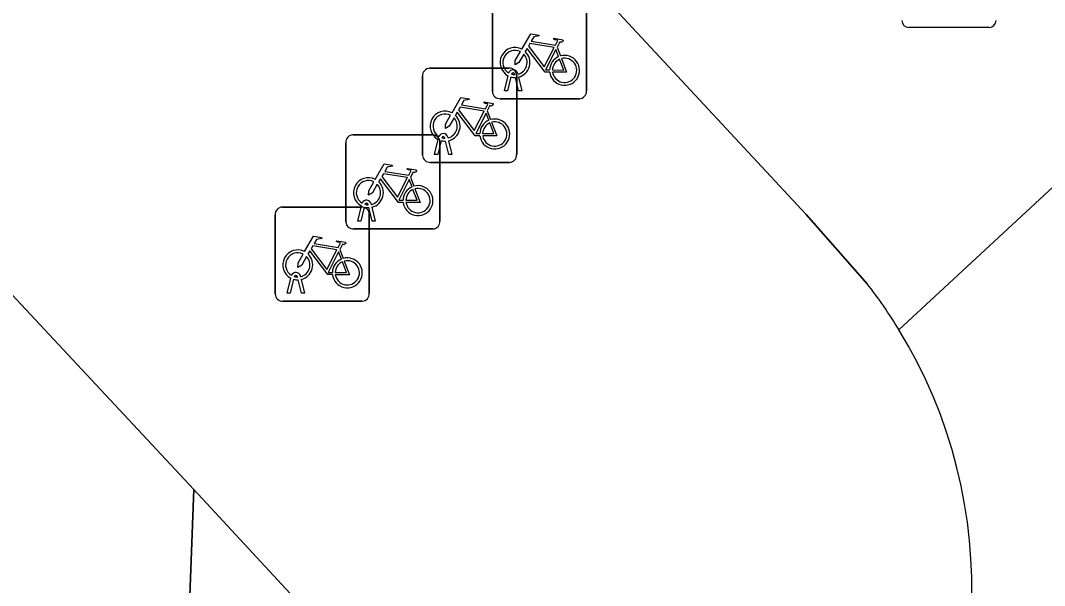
# Model space of a CAD drawing. Extents: x 159817 to 160765, y 380688 to 381638.
# Drawn here: x 160165.54 to 160176.42, y 381532.26 to 381538.26 of the extents above; entities that cross this region are included whole.
import ezdxf

# ---------------------------------------------------------------- set-up
doc = ezdxf.new("R2010")
doc.units = 0
for name, color, linetype in [('IMGEO_Fietsenrek', 7, 'Continuous'), ('IMGEO_Pand', 7, 'Continuous'), ('IMGEO_Pand_overbouw', 7, 'Continuous'), ('IMGEO_Rijbaan_lokaal_gesloten', 7, 'Continuous'), ('IMGEO_Rijbaan_lokaal_open', 7, 'Continuous'), ('IMGEO_Rioolput', 7, 'Continuous'), ('IMGEO_Voetpad_open', 7, 'Continuous')]:
    doc.layers.add(name, color=color, linetype=linetype)

msp = doc.modelspace()

# ---------------------------------------------------------------- linework, layer by layer
at = {"layer": 'IMGEO_Fietsenrek'}
for p, q in [((160170.553, 381537.506), (160170.553, 381538.347)), ((160170.553, 381538.347), (160170.553, 381537.506)), ((160171.553, 381538.356), (160171.553, 381537.515)), ((160171.553, 381537.515), (160171.553, 381538.356)), ((160171.24, 381537.98), (160171.276, 381537.885)), ((160169.886, 381537.755), (160170.727, 381537.755)), ((160170.727, 381537.755), (160169.886, 381537.755)), ((160169.811, 381536.83), (160169.811, 381537.671)), ((160169.811, 381537.671), (160169.811, 381536.83)), ((160170.68, 381537.515), (160170.719, 381537.675)), ((160170.749, 381537.663), (160170.714, 381537.515)), ((160170.791, 381537.687), (160170.79, 381537.691)), ((160170.832, 381537.515), (160170.798, 381537.657)), ((160170.811, 381537.68), (160170.811, 381536.839)), ((160170.811, 381536.839), (160170.811, 381537.68)), ((160170.822, 381537.698), (160170.823, 381537.691)), ((160170.83, 381537.661), (160170.865, 381537.515)), ((160170.714, 381537.515), (160170.68, 381537.515)), ((160170.865, 381537.515), (160170.832, 381537.515)), ((160171.478, 381537.431), (160170.637, 381537.431)), ((160170.637, 381537.431), (160171.478, 381537.431)), ((160170.498, 381537.304), (160170.534, 381537.209)), ((160168.995, 381536.123), (160168.995, 381536.964)), ((160168.995, 381536.964), (160168.995, 381536.123)), ((160169.07, 381537.048), (160169.911, 381537.048)), ((160169.911, 381537.048), (160169.07, 381537.048)), ((160169.938, 381536.839), (160169.977, 381536.999)), ((160170.007, 381536.987), (160169.972, 381536.839)), ((160169.995, 381536.973), (160169.995, 381536.132)), ((160169.995, 381536.132), (160169.995, 381536.973)), ((160170.049, 381537.011), (160170.048, 381537.015)), ((160170.09, 381536.839), (160170.056, 381536.981)), ((160170.08, 381537.022), (160170.081, 381537.015)), ((160170.088, 381536.985), (160170.123, 381536.839)), ((160169.972, 381536.839), (160169.938, 381536.839)), ((160170.123, 381536.839), (160170.09, 381536.839)), ((160170.736, 381536.755), (160169.895, 381536.755)), ((160169.895, 381536.755), (160170.736, 381536.755)), ((160169.682, 381536.597), (160169.718, 381536.502)), ((160169.122, 381536.132), (160169.161, 381536.292)), ((160169.233, 381536.304), (160169.232, 381536.308)), ((160169.264, 381536.315), (160169.265, 381536.308)), ((160168.244, 381535.356), (160168.244, 381536.197)), ((160168.244, 381536.197), (160168.244, 381535.356)), ((160168.319, 381536.281), (160169.16, 381536.281)), ((160169.16, 381536.281), (160168.319, 381536.281)), ((160169.191, 381536.28), (160169.156, 381536.132)), ((160169.274, 381536.132), (160169.24, 381536.274)), ((160169.244, 381536.206), (160169.244, 381535.365)), ((160169.244, 381535.365), (160169.244, 381536.206)), ((160169.272, 381536.278), (160169.307, 381536.132)), ((160169.156, 381536.132), (160169.122, 381536.132)), ((160169.307, 381536.132), (160169.274, 381536.132)), ((160169.92, 381536.048), (160169.079, 381536.048)), ((160169.079, 381536.048), (160169.92, 381536.048)), ((160168.931, 381535.83), (160168.967, 381535.735)), ((160168.482, 381535.537), (160168.481, 381535.541)), ((160168.513, 381535.548), (160168.514, 381535.541)), ((160168.371, 381535.365), (160168.41, 381535.525)), ((160168.44, 381535.513), (160168.405, 381535.365)), ((160168.523, 381535.365), (160168.489, 381535.507)), ((160168.521, 381535.511), (160168.556, 381535.365)), ((160168.405, 381535.365), (160168.371, 381535.365)), ((160168.556, 381535.365), (160168.523, 381535.365)), ((160169.169, 381535.281), (160168.328, 381535.281)), ((160168.328, 381535.281), (160169.169, 381535.281))]:
    msp.add_line(p, q, dxfattribs=at)
for points in [[(160170.866, 381537.957), (160170.961, 381538.121), (160171.047, 381538.107), (160171.049, 381538.098), (160170.993, 381538.087), (160170.966, 381538.042), (160171.222, 381538.001)], [(160171.222, 381538.001), (160171.247, 381538.05), (160171.241, 381538.054), (160171.218, 381538.058), (160171.206, 381538.065), (160171.205, 381538.068), (160171.207, 381538.073), (160171.302, 381538.058), (160171.304, 381538.048), (160171.294, 381538.035), (160171.282, 381538.029), (160171.268, 381538.035), (160171.24, 381537.98)], [(160170.887, 381537.905), (160170.835, 381537.815), (160170.795, 381537.79), (160170.796, 381537.837), (160170.851, 381537.931)], [(160171.162, 381537.713), (160171.112, 381537.713), (160170.921, 381537.964), (160170.902, 381537.932)], [(160171.209, 381537.976), (160170.952, 381538.017), (160170.935, 381537.988), (160171.102, 381537.768), (160171.209, 381537.976)], [(160171.257, 381537.878), (160171.227, 381537.955), (160171.118, 381537.737), (160171.161, 381537.737)], [(160171.191, 381537.737), (160171.311, 381537.736), (160171.267, 381537.85)], [(160171.287, 381537.857), (160171.342, 381537.712), (160171.192, 381537.712)], [(160170.124, 381537.281), (160170.219, 381537.445), (160170.305, 381537.431), (160170.307, 381537.422), (160170.251, 381537.411), (160170.224, 381537.366), (160170.48, 381537.325)], [(160170.48, 381537.325), (160170.505, 381537.374), (160170.499, 381537.378), (160170.476, 381537.382), (160170.464, 381537.389), (160170.463, 381537.392), (160170.465, 381537.397), (160170.56, 381537.382), (160170.562, 381537.372), (160170.552, 381537.359), (160170.54, 381537.353), (160170.526, 381537.359), (160170.498, 381537.304)], [(160170.42, 381537.037), (160170.37, 381537.037), (160170.179, 381537.288), (160170.16, 381537.256)], [(160170.467, 381537.3), (160170.21, 381537.341), (160170.193, 381537.312), (160170.36, 381537.092), (160170.467, 381537.3)], [(160170.515, 381537.202), (160170.485, 381537.279), (160170.376, 381537.061), (160170.419, 381537.061)], [(160170.145, 381537.229), (160170.093, 381537.139), (160170.053, 381537.114), (160170.054, 381537.161), (160170.109, 381537.255)], [(160170.449, 381537.061), (160170.569, 381537.06), (160170.525, 381537.174)], [(160170.545, 381537.181), (160170.6, 381537.036), (160170.45, 381537.036)], [(160169.308, 381536.574), (160169.403, 381536.738), (160169.489, 381536.724), (160169.491, 381536.715), (160169.435, 381536.704), (160169.408, 381536.659), (160169.664, 381536.618)], [(160169.651, 381536.593), (160169.394, 381536.634), (160169.377, 381536.605), (160169.544, 381536.385), (160169.651, 381536.593)], [(160169.664, 381536.618), (160169.689, 381536.667), (160169.683, 381536.671), (160169.66, 381536.675), (160169.648, 381536.682), (160169.647, 381536.685), (160169.649, 381536.69), (160169.744, 381536.675), (160169.746, 381536.665), (160169.736, 381536.652), (160169.724, 381536.646), (160169.71, 381536.652), (160169.682, 381536.597)], [(160169.329, 381536.522), (160169.277, 381536.432), (160169.237, 381536.407), (160169.238, 381536.454), (160169.293, 381536.548)], [(160169.604, 381536.33), (160169.554, 381536.33), (160169.363, 381536.581), (160169.344, 381536.549)], [(160169.699, 381536.495), (160169.669, 381536.572), (160169.56, 381536.354), (160169.603, 381536.354)], [(160169.633, 381536.354), (160169.753, 381536.353), (160169.709, 381536.467)], [(160169.729, 381536.474), (160169.784, 381536.329), (160169.634, 381536.329)], [(160168.557, 381535.807), (160168.652, 381535.971), (160168.738, 381535.957), (160168.74, 381535.948), (160168.684, 381535.937), (160168.657, 381535.892), (160168.913, 381535.851)], [(160168.9, 381535.826), (160168.643, 381535.867), (160168.626, 381535.838), (160168.793, 381535.618), (160168.9, 381535.826)], [(160168.913, 381535.851), (160168.938, 381535.9), (160168.932, 381535.904), (160168.909, 381535.908), (160168.897, 381535.915), (160168.896, 381535.918), (160168.898, 381535.923), (160168.993, 381535.908), (160168.995, 381535.898), (160168.985, 381535.885), (160168.973, 381535.879), (160168.959, 381535.885), (160168.931, 381535.83)], [(160168.578, 381535.755), (160168.526, 381535.665), (160168.486, 381535.64), (160168.487, 381535.687), (160168.542, 381535.781)], [(160168.853, 381535.563), (160168.803, 381535.563), (160168.612, 381535.814), (160168.593, 381535.782)], [(160168.948, 381535.728), (160168.918, 381535.805), (160168.809, 381535.587), (160168.852, 381535.587)], [(160168.882, 381535.587), (160169.002, 381535.586), (160168.958, 381535.7)], [(160168.978, 381535.707), (160169.033, 381535.562), (160168.883, 381535.562)]]:
    msp.add_lwpolyline(points, dxfattribs=at)
for centre, radius, start, end in [((160170.793, 381537.816), 0.159, 62.6766, 242.1369), ((160170.793, 381537.816), 0.129, 63.3192, 238.903), ((160170.793, 381537.816), 0.159, 283.5766, 46.6042), ((160170.793, 381537.816), 0.129, 283.6043, 43.4302), ((160171.32, 381537.732), 0.159, 113.3408, 178.3217), ((160171.32, 381537.732), 0.159, 187.0065, 105.7708), ((160171.32, 381537.732), 0.129, 113.923, 177.9556), ((160171.32, 381537.732), 0.129, 188.6715, 104.5883), ((160169.889, 381537.677), 0.0779, 92.4484, 184.2845), ((160169.889, 381537.677), 0.0779, 92.4484, 184.2845), ((160170.773, 381537.687), 0.0499, 12.8025, 158.6934), ((160170.733, 381537.677), 0.0779, 2.4484, 94.2845), ((160170.733, 381537.677), 0.0779, 2.4484, 94.2845), ((160170.793, 381537.816), 0.159, 253.9967, 271.7867), ((160170.773, 381537.687), 0.0174, 12.8025, 163.4502), ((160170.793, 381537.816), 0.129, 253.415, 269.0204), ((160170.631, 381537.509), 0.0779, 182.4484, 274.2845), ((160170.631, 381537.509), 0.0779, 182.4484, 274.2845), ((160171.475, 381537.509), 0.0779, 272.4484, 4.2845), ((160171.475, 381537.509), 0.0779, 272.4484, 4.2845), ((160170.051, 381537.14), 0.159, 62.6766, 242.1369), ((160170.051, 381537.14), 0.129, 63.3192, 238.903), ((160170.051, 381537.14), 0.129, 283.6043, 43.4302), ((160170.051, 381537.14), 0.159, 283.5766, 46.6042), ((160170.578, 381537.056), 0.159, 113.3408, 178.3217), ((160170.578, 381537.056), 0.159, 187.0065, 105.7708), ((160170.578, 381537.056), 0.129, 113.923, 177.9556), ((160170.578, 381537.056), 0.129, 188.6715, 104.5883), ((160170.031, 381537.011), 0.0499, 12.8025, 158.6934), ((160169.073, 381536.97), 0.0779, 92.4484, 184.2845), ((160169.073, 381536.97), 0.0779, 92.4484, 184.2845), ((160169.917, 381536.97), 0.0779, 2.4484, 94.2845), ((160169.917, 381536.97), 0.0779, 2.4484, 94.2845), ((160170.051, 381537.14), 0.159, 253.9967, 271.7867), ((160170.031, 381537.011), 0.0174, 12.8025, 163.4502), ((160170.051, 381537.14), 0.129, 253.415, 269.0204), ((160170.733, 381536.833), 0.0779, 272.4484, 4.2845), ((160170.733, 381536.833), 0.0779, 272.4484, 4.2845), ((160169.889, 381536.833), 0.0779, 182.4484, 274.2845), ((160169.889, 381536.833), 0.0779, 182.4484, 274.2845), ((160169.235, 381536.433), 0.159, 62.6766, 242.1369), ((160169.235, 381536.433), 0.129, 63.3192, 238.903), ((160169.235, 381536.433), 0.129, 283.6043, 43.4302), ((160169.235, 381536.433), 0.159, 283.5766, 46.6042), ((160169.762, 381536.349), 0.159, 113.3408, 178.3217), ((160169.762, 381536.349), 0.159, 187.0065, 105.7708), ((160169.762, 381536.349), 0.129, 113.923, 177.9556), ((160169.762, 381536.349), 0.129, 188.6715, 104.5883), ((160169.215, 381536.304), 0.0499, 12.8025, 158.6934), ((160169.215, 381536.304), 0.0174, 12.8025, 163.4502), ((160169.235, 381536.433), 0.129, 253.415, 269.0204), ((160168.322, 381536.203), 0.0779, 92.4484, 184.2845), ((160168.322, 381536.203), 0.0779, 92.4484, 184.2845), ((160169.166, 381536.203), 0.0779, 2.4484, 94.2845), ((160169.166, 381536.203), 0.0779, 2.4484, 94.2845), ((160169.235, 381536.433), 0.159, 253.9967, 271.7867), ((160169.073, 381536.126), 0.0779, 182.4484, 274.2845), ((160169.073, 381536.126), 0.0779, 182.4484, 274.2845), ((160169.917, 381536.126), 0.0779, 272.4484, 4.2845), ((160169.917, 381536.126), 0.0779, 272.4484, 4.2845), ((160168.484, 381535.666), 0.159, 62.6766, 242.1369), ((160168.484, 381535.666), 0.129, 63.3192, 238.903), ((160168.484, 381535.666), 0.129, 283.6043, 43.4302), ((160168.484, 381535.666), 0.159, 283.5766, 46.6042), ((160169.011, 381535.582), 0.159, 113.3408, 178.3217), ((160169.011, 381535.582), 0.159, 187.0065, 105.7708), ((160169.011, 381535.582), 0.129, 113.923, 177.9556), ((160169.011, 381535.582), 0.129, 188.6715, 104.5883), ((160168.464, 381535.537), 0.0499, 12.8025, 158.6934), ((160168.464, 381535.537), 0.0174, 12.8025, 163.4502), ((160168.484, 381535.666), 0.129, 253.415, 269.0204), ((160168.484, 381535.666), 0.159, 253.9967, 271.7867), ((160168.322, 381535.359), 0.0779, 182.4484, 274.2845), ((160168.322, 381535.359), 0.0779, 182.4484, 274.2845), ((160169.166, 381535.359), 0.0779, 272.4484, 4.2845), ((160169.166, 381535.359), 0.0779, 272.4484, 4.2845)]:
    msp.add_arc(centre, radius, start, end, dxfattribs=at)
at = {"layer": 'IMGEO_Pand'}
msp.add_lwpolyline([(160136.541, 381499.13), (160158.414, 381519.521), (160164.391, 381525.076), (160164.33, 381525.142), (160167.175, 381527.829), (160167.378, 381533.282), (160161.919, 381539.126), (160146.654, 381555.482), (160145.234, 381557.004), (160145.323, 381557.087), (160144.79, 381557.649), (160113.199, 381528.195), (160119.346, 381519.968), (160118.329, 381519.207), (160111.628, 381528.176), (160101.421, 381541.836), (160083.587, 381530.947)], dxfattribs=at)
at = {"layer": 'IMGEO_Pand_overbouw'}
msp.add_lwpolyline([(160167.378, 381533.282), (160167.175, 381527.829), (160170.004, 381530.45)], close=True, dxfattribs=at)
at = {"layer": 'IMGEO_Rijbaan_lokaal_gesloten'}
for points in [[(160147.093, 381564.916), (160147.424, 381564.531), (160168.356, 381542.145), (160173.888, 381536.202), (160174.536, 381535.466)], [(160174.874, 381534.978), (160179.507, 381539.271), (160176.661, 381542.323), (160176.923, 381542.57), (160163.781, 381556.558)]]:
    msp.add_lwpolyline(points, dxfattribs=at)
msp.add_arc((160170.499, 381532.309), 5.125, 31.3875, 38.0272, dxfattribs=at)
at = {"layer": 'IMGEO_Rijbaan_lokaal_open'}
msp.add_lwpolyline([(160182.747, 381535.7), (160181.351, 381537.194), (160181.397, 381537.237), (160179.507, 381539.271), (160174.874, 381534.978)], dxfattribs=at)
msp.add_arc((160170.382, 381532.227), 5.267, 322.6957, 31.4862, dxfattribs=at)
at = {"layer": 'IMGEO_Rioolput'}
msp.add_line((160175.831, 381538.188), (160174.979, 381538.188), dxfattribs=at)
msp.add_lwpolyline([(160175.831, 381538.188), (160174.979, 381538.188)], dxfattribs=at)
for centre, start, end in [((160174.981, 381538.264), 181.552, 268.448), ((160174.981, 381538.264), 181.552, 268.448), ((160175.829, 381538.264), 271.552, 358.448), ((160175.829, 381538.264), 271.552, 358.448)]:
    msp.add_arc(centre, 0.0765, start, end, dxfattribs=at)
at = {"layer": 'IMGEO_Voetpad_open'}
for points in [[(160113.199, 381528.195), (160144.79, 381557.649), (160145.323, 381557.087), (160145.234, 381557.004), (160146.654, 381555.482), (160161.919, 381539.126), (160167.378, 381533.282), (160167.175, 381527.829), (160164.33, 381525.142), (160164.391, 381525.076), (160158.414, 381519.521), (160136.541, 381499.13)], [(160174.536, 381535.466), (160173.888, 381536.202), (160168.356, 381542.145)]]:
    msp.add_lwpolyline(points, dxfattribs=at)
for centre, radius, start, end in [((160170.499, 381532.309), 5.125, 31.3875, 38.0272), ((160170.382, 381532.227), 5.267, 322.6957, 31.4862)]:
    msp.add_arc(centre, radius, start, end, dxfattribs=at)

doc.saveas('drawing.dxf')
